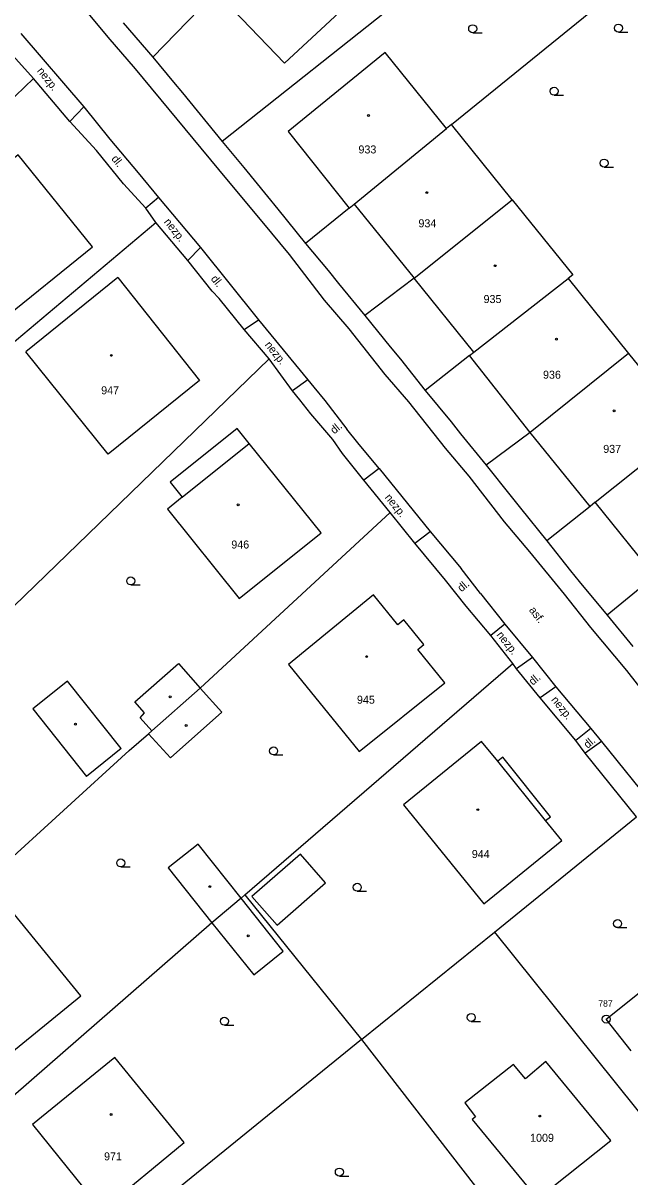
# Model space of a CAD drawing. Extents: x -794191 to -788944, y -1117087 to -1105044.
# Drawn here: x -791123.3 to -791066.5, y -1109570.9 to -1109462.8 of the extents above; entities that cross this region are included whole.
import ezdxf

# ---------------------------------------------------------------- set-up
doc = ezdxf.new("R2010")
doc.units = 0
for name, color, linetype in [('Doplněk polohopisu', 7, 'Continuous'), ('Hranice - ploty_ zdi', 7, 'Continuous'), ('Komunikace', 7, 'Continuous'), ('Pomocné popisy', 7, 'Continuous'), ('Stavební objekty', 7, 'Continuous'), ('temporary_level_1', 7, 'Continuous'), ('Značky druhů budov', 7, 'Continuous'), ('Značky druhů pozemků', 7, 'Continuous'), ('Čísla popisná', 7, 'Continuous')]:
    doc.layers.add(name, color=color, linetype=linetype)

msp = doc.modelspace()

# ---------------------------------------------------------------- linework, layer by layer
at = {"layer": 'Doplněk polohopisu'}
for p, q in [((-791117.63, -1109470.61), (-791118.94, -1109471.98)), ((-791110.63, -1109479.12), (-791111.82, -1109480.11)), ((-791106.7, -1109483.8), (-791107.89, -1109485.01)), ((-791102.62, -1109491.49), (-791101.27, -1109490.57)), ((-791096.65, -1109496.19), (-791098.09, -1109497.23)), ((-791089.96, -1109504.5), (-791091.39, -1109505.6)), ((-791086.61, -1109511.49), (-791085.19, -1109510.42)), ((-791078.18, -1109519.1), (-791079.51, -1109520.15)), ((-791075.61, -1109522.22), (-791077.08, -1109523.26)), ((-791073.41, -1109524.95), (-791074.89, -1109526)), ((-791070.14, -1109528.86), (-791071.53, -1109530)), ((-791069.12, -1109530.09), (-791070.65, -1109531.18))]:
    msp.add_line(p, q, dxfattribs=at)
at = {"layer": 'Hranice - ploty_ zdi'}
for p, q in [((-791073.12, -1109448.82), (-791104.67, -1109473.86)), ((-791083.19, -1109472.28), (-791065.78, -1109458.15)), ((-791105.22, -1109459.84), (-791111.16, -1109465.97)), ((-791113.93, -1109462.75), (-791111.16, -1109465.97)), ((-791122.35, -1109467.97), (-791125.11, -1109464.87)), ((-791111.16, -1109465.97), (-791109.22, -1109468.3)), ((-791146.15, -1109490.67), (-791122.35, -1109467.97)), ((-791118.94, -1109471.98), (-791122.35, -1109467.97)), ((-791109.22, -1109468.3), (-791108.39, -1109469.3)), ((-791108.39, -1109469.3), (-791104.67, -1109473.86)), ((-791116.43, -1109474.72), (-791118.94, -1109471.98)), ((-791113.91, -1109477.82), (-791116.43, -1109474.72)), ((-791104.67, -1109473.86), (-791102.64, -1109476.31)), ((-791102.64, -1109476.31), (-791100.42, -1109479)), ((-791111.82, -1109480.11), (-791113.91, -1109477.82)), ((-791100.42, -1109479), (-791099.45, -1109480.2)), ((-791110.88, -1109481.46), (-791111.82, -1109480.11)), ((-791092.77, -1109480.12), (-791096.85, -1109483.41)), ((-791099.45, -1109480.2), (-791096.85, -1109483.41)), ((-791136.08, -1109502.64), (-791110.88, -1109481.46)), ((-791107.89, -1109485.01), (-791110.88, -1109481.46)), ((-791096.85, -1109483.41), (-791094.75, -1109485.94)), ((-791105.6, -1109487.87), (-791107.89, -1109485.01)), ((-791094.75, -1109485.94), (-791093.78, -1109487.18)), ((-791093.78, -1109487.18), (-791091.31, -1109490.15)), ((-791086.69, -1109486.67), (-791091.31, -1109490.15)), ((-791104.95, -1109488.56), (-791105.6, -1109487.87)), ((-791102.62, -1109491.49), (-791104.95, -1109488.56)), ((-791091.31, -1109490.15), (-791088.94, -1109493.11)), ((-791100.26, -1109494.22), (-791102.62, -1109491.49)), ((-791088.94, -1109493.11), (-791087.96, -1109494.27)), ((-791081.5, -1109493.91), (-791085.65, -1109497.2)), ((-791124.17, -1109517.39), (-791100.26, -1109494.22)), ((-791098.09, -1109497.23), (-791100.26, -1109494.22)), ((-791087.96, -1109494.27), (-791085.65, -1109497.2)), ((-791097.39, -1109498.07), (-791098.09, -1109497.23)), ((-791085.65, -1109497.2), (-791083.23, -1109500.13)), ((-791096.36, -1109499.39), (-791097.39, -1109498.07)), ((-791094.3, -1109501.79), (-791096.36, -1109499.39)), ((-791083.23, -1109500.13), (-791082.33, -1109501.25)), ((-791082.33, -1109501.25), (-791079.95, -1109504.2)), ((-791075.8, -1109501.12), (-791079.95, -1109504.2)), ((-791093.4, -1109503.11), (-791094.3, -1109501.79)), ((-791091.39, -1109505.6), (-791093.4, -1109503.11)), ((-791079.95, -1109504.2), (-791077.58, -1109507.12)), ((-791088.94, -1109508.61), (-791091.39, -1109505.6)), ((-791077.58, -1109507.12), (-791076.73, -1109508.21)), ((-791076.73, -1109508.21), (-791074.26, -1109511.27)), ((-791070.2, -1109508.05), (-791074.26, -1109511.27)), ((-791106.72, -1109525.08), (-791088.94, -1109508.61)), ((-791086.61, -1109511.49), (-791088.94, -1109508.61)), ((-791083.76, -1109514.97), (-791086.61, -1109511.49)), ((-791074.26, -1109511.27), (-791072.03, -1109514.1)), ((-791072.03, -1109514.1), (-791071.21, -1109515.1)), ((-791064.13, -1109514.6), (-791068.6, -1109518.23)), ((-791081.82, -1109517.39), (-791083.76, -1109514.97)), ((-791071.21, -1109515.1), (-791068.6, -1109518.23)), ((-791079.51, -1109520.15), (-791081.82, -1109517.39)), ((-791068.6, -1109518.23), (-791066.2, -1109521.17)), ((-791077.45, -1109522.77), (-791079.51, -1109520.15)), ((-791102.55, -1109544.45), (-791077.45, -1109522.77)), ((-791077.08, -1109523.26), (-791077.45, -1109522.77)), ((-791074.89, -1109526), (-791077.08, -1109523.26)), ((-791071.53, -1109530), (-791074.89, -1109526)), ((-791113.38, -1109530.93), (-791111.57, -1109529.37)), ((-791113.38, -1109530.93), (-791135.23, -1109550.82)), ((-791070.65, -1109531.18), (-791071.53, -1109530)), ((-791065.85, -1109537.15), (-791070.65, -1109531.18)), ((-791102.9, -1109544.75), (-791102.55, -1109544.45)), ((-791105.62, -1109547.07), (-791128.95, -1109567.41)), ((-791079.16, -1109547.95), (-791056.48, -1109576.24)), ((-791091.6, -1109558.02), (-791069.31, -1109586.73))]:
    msp.add_line(p, q, dxfattribs=at)
for points in [[(-791091.6, -1109558.02), (-791079.16, -1109547.95), (-791065.85, -1109537.15)], [(-791102.55, -1109544.45), (-791091.6, -1109558.02), (-791107.57, -1109570.96), (-791118.91, -1109580.17)]]:
    msp.add_lwpolyline(points, dxfattribs=at)
at = {"layer": 'Komunikace'}
for p, q in [((-791115.34, -1109464.1), (-791118.86, -1109459.86)), ((-791123.53, -1109463.74), (-791117.63, -1109470.61)), ((-791112.8, -1109467.06), (-791115.34, -1109464.1)), ((-791104.23, -1109477.38), (-791112.8, -1109467.06)), ((-791117.63, -1109470.61), (-791115.2, -1109473.64)), ((-791115.2, -1109473.64), (-791112.55, -1109476.81)), ((-791112.55, -1109476.81), (-791110.63, -1109479.12)), ((-791100.91, -1109481.36), (-791104.23, -1109477.38)), ((-791110.63, -1109479.12), (-791106.7, -1109483.8)), ((-791098.36, -1109484.46), (-791100.91, -1109481.36)), ((-791106.7, -1109483.8), (-791101.27, -1109490.57)), ((-791095.08, -1109488.74), (-791098.36, -1109484.46)), ((-791092.77, -1109491.41), (-791095.08, -1109488.74)), ((-791101.27, -1109490.57), (-791096.65, -1109496.19)), ((-791089.39, -1109495.68), (-791092.77, -1109491.41)), ((-791096.65, -1109496.19), (-791096.09, -1109496.89)), ((-791087.17, -1109498.24), (-791089.39, -1109495.68)), ((-791096.09, -1109496.89), (-791095.05, -1109498.13)), ((-791095.05, -1109498.13), (-791092.98, -1109500.81)), ((-791083.76, -1109502.61), (-791087.17, -1109498.24)), ((-791091.95, -1109502.09), (-791092.98, -1109500.81)), ((-791089.96, -1109504.5), (-791091.95, -1109502.09)), ((-791081.54, -1109505.21), (-791083.76, -1109502.61)), ((-791089.96, -1109504.5), (-791085.19, -1109510.42)), ((-791078.21, -1109509.49), (-791081.54, -1109505.21)), ((-791085.19, -1109510.42), (-791082.29, -1109513.88)), ((-791075.84, -1109512.3), (-791078.21, -1109509.49)), ((-791072.59, -1109516.28), (-791075.84, -1109512.3)), ((-791080.46, -1109516.22), (-791082.29, -1109513.88)), ((-791080.46, -1109516.22), (-791078.18, -1109519.1)), ((-791070.14, -1109519.39), (-791072.59, -1109516.28)), ((-791078.18, -1109519.1), (-791075.61, -1109522.22)), ((-791066.76, -1109523.43), (-791070.14, -1109519.39)), ((-791075.61, -1109522.22), (-791073.41, -1109524.95)), ((-791064.54, -1109526.27), (-791066.76, -1109523.43)), ((-791073.41, -1109524.95), (-791070.14, -1109528.86)), ((-791070.14, -1109528.86), (-791069.12, -1109530.09)), ((-791069.12, -1109530.09), (-791056.14, -1109546.24))]:
    msp.add_line(p, q, dxfattribs=at)
at = {"layer": 'Stavební objekty'}
for p, q in [((-791114.45, -1109486.6), (-791123.06, -1109493.57)), ((-791081.08, -1109493.6), (-791072.27, -1109486.7)), ((-791066.59, -1109493.73), (-791075.8, -1109501.12)), ((-791069.73, -1109507.67), (-791060.99, -1109500.65)), ((-791108.4, -1109507.19), (-791102.13, -1109502.15)), ((-791112.85, -1109526.36), (-791108.77, -1109522.76)), ((-791108.77, -1109522.76), (-791106.72, -1109525.08)), ((-791119.16, -1109524.43), (-791122.41, -1109527.03)), ((-791114.12, -1109530.75), (-791119.16, -1109524.43)), ((-791111.26, -1109529.09), (-791106.72, -1109525.08)), ((-791122.41, -1109527.03), (-791117.37, -1109533.35)), ((-791114.12, -1109530.75), (-791117.37, -1109533.35)), ((-791074.37, -1109537.49), (-791078.85, -1109531.94)), ((-791072.86, -1109539.35), (-791074.37, -1109537.49)), ((-791102.9, -1109544.75), (-791106.9, -1109539.69)), ((-791075.13, -1109572.92), (-791068.25, -1109567.47))]:
    msp.add_line(p, q, dxfattribs=at)
for points in [[(-791096.13, -1109451.56), (-791096.53, -1109451.94), (-791090.27, -1109458.55), (-791098.83, -1109466.51), (-791105.22, -1109459.84)], [(-791089.4, -1109465.52), (-791098.48, -1109472.92), (-791092.77, -1109480.12), (-791092.3, -1109479.74), (-791083.64, -1109472.64)], [(-791083.19, -1109472.28), (-791083.64, -1109472.64), (-791089.4, -1109465.52)], [(-791092.3, -1109479.74), (-791086.69, -1109486.67), (-791077.5, -1109479.32), (-791083.19, -1109472.28)], [(-791077.5, -1109479.32), (-791071.81, -1109486.35), (-791072.27, -1109486.7), (-791066.59, -1109493.73), (-791060.99, -1109500.65), (-791060.54, -1109500.28), (-791054.88, -1109507.28), (-791049.26, -1109514.23), (-791049.69, -1109514.58), (-791043.99, -1109521.66), (-791053.13, -1109529.06), (-791058.96, -1109521.84), (-791058.54, -1109521.52), (-791064.13, -1109514.6), (-791069.73, -1109507.67), (-791070.2, -1109508.05), (-791075.8, -1109501.12), (-791081.5, -1109493.91), (-791081.08, -1109493.6), (-791086.69, -1109486.67)], [(-791114.45, -1109486.6), (-791106.8, -1109496.26), (-791115.36, -1109503.15), (-791123.06, -1109493.57)], [(-791106.72, -1109525.08), (-791104.7, -1109527.34), (-791109.51, -1109531.62), (-791111.57, -1109529.37), (-791111.26, -1109529.09), (-791112.34, -1109527.86)], [(-791112.34, -1109527.86), (-791111.94, -1109527.4), (-791112.85, -1109526.36)], [(-791074.37, -1109537.49), (-791073.92, -1109537.13), (-791078.39, -1109531.56), (-791078.85, -1109531.94), (-791080.36, -1109530.08), (-791087.68, -1109536.03), (-791080.15, -1109545.29), (-791072.86, -1109539.35)], [(-791106.9, -1109539.69), (-791109.71, -1109541.92), (-791105.62, -1109547.07), (-791101.69, -1109551.95)], [(-791101.69, -1109551.95), (-791098.95, -1109549.74), (-791102.9, -1109544.75), (-791105.62, -1109547.07)], [(-791066.34, -1109559.06), (-791068.69, -1109556.1), (-791060.96, -1109549.92), (-791058.48, -1109552.97)], [(-791068.25, -1109567.47), (-791074.35, -1109560.08), (-791076.24, -1109561.69), (-791077.38, -1109560.35), (-791081.95, -1109563.94), (-791080.93, -1109565.24), (-791081.26, -1109565.5), (-791075.13, -1109572.92)]]:
    msp.add_lwpolyline(points, dxfattribs=at)
for points in [[(-791125.47, -1109490.72), (-791116.82, -1109483.74), (-791123.77, -1109475.1), (-791132.44, -1109482.11)], [(-791102.13, -1109502.15), (-791103.26, -1109500.74), (-791109.53, -1109505.79), (-791108.4, -1109507.19), (-791109.8, -1109508.31), (-791103.07, -1109516.69), (-791095.4, -1109510.52)], [(-791083.82, -1109524.57), (-791086.35, -1109521.45), (-791085.79, -1109520.99), (-791087.65, -1109518.69), (-791088.21, -1109519.15), (-791090.48, -1109516.35), (-791098.46, -1109522.86), (-791091.82, -1109531.03)], [(-791101.88, -1109544.61), (-791099.51, -1109547.28), (-791094.98, -1109543.33), (-791097.32, -1109540.63)], [(-791117.91, -1109553.9), (-791124.52, -1109545.79), (-791133.12, -1109552.66), (-791126.42, -1109560.85)], [(-791108.22, -1109567.67), (-791114.72, -1109559.68), (-791122.44, -1109565.97), (-791115.93, -1109574.03)]]:
    msp.add_lwpolyline(points, close=True, dxfattribs=at)
at = {"layer": 'temporary_level_1'}
for radius in [0.375, 0.0005]:
    msp.add_circle((-791068.69, -1109556.1), radius, dxfattribs=at)
at = {"layer": 'Značky druhů budov'}
for centre in [(-791090.96, -1109471.43), (-791085.49, -1109478.65), (-791079.09, -1109485.5), (-791073.36, -1109492.38), (-791115.05, -1109493.9), (-791067.96, -1109499.1), (-791103.17, -1109507.9), (-791091.13, -1109522.13), (-791109.53, -1109525.9), (-791118.42, -1109528.45), (-791108.04, -1109528.58), (-791080.72, -1109536.47), (-791105.83, -1109543.68), (-791102.22, -1109548.3), (-791115.08, -1109565.04), (-791074.92, -1109565.18)]:
    msp.add_circle(centre, 0.0875, dxfattribs=at)
at = {"layer": 'Značky druhů pozemků'}
for p, q in [((-791081.2, -1109463.675), (-791080.325, -1109463.675)), ((-791067.54, -1109463.615), (-791066.665, -1109463.615)), ((-791073.57, -1109469.525), (-791072.695, -1109469.525)), ((-791068.89, -1109476.265), (-791068.015, -1109476.265)), ((-791113.23, -1109515.415), (-791112.355, -1109515.415)), ((-791099.85, -1109531.345), (-791098.975, -1109531.345)), ((-791114.17, -1109541.835), (-791113.295, -1109541.835)), ((-791092.01, -1109544.115), (-791091.135, -1109544.115)), ((-791067.62, -1109547.525), (-791066.745, -1109547.525)), ((-791104.46, -1109556.665), (-791103.585, -1109556.665)), ((-791081.34, -1109556.315), (-791080.465, -1109556.315)), ((-791093.69, -1109570.805), (-791092.815, -1109570.805))]:
    msp.add_line(p, q, dxfattribs=at)
for centre in [(-791081.2, -1109463.3), (-791067.54, -1109463.24), (-791073.57, -1109469.15), (-791068.89, -1109475.89), (-791113.23, -1109515.04), (-791099.85, -1109530.97), (-791114.17, -1109541.46), (-791092.01, -1109543.74), (-791067.62, -1109547.15), (-791081.34, -1109555.94), (-791104.46, -1109556.29), (-791093.69, -1109570.43)]:
    msp.add_circle(centre, 0.375, dxfattribs=at)

# ---------------------------------------------------------------- texts
at = {"layer": 'Pomocné popisy'}
for s, rotation, p in [('nezp.', 308.49354, (-791122.05, -1109467.26)), ('dl.', 308.49354, (-791115.09, -1109475.5)), ('nezp.', 308.49354, (-791110.16, -1109481.41)), ('dl.', 308.49354, (-791105.77, -1109486.75)), ('nezp.', 308.49354, (-791100.71, -1109492.93)), ('dl.', 40.08209, (-791094.163, -1109501.321)), ('nezp.', 308.49354, (-791089.47, -1109507.23)), ('dl.', 40.08209, (-791082.248, -1109516.107)), ('asf.', 307.19724, (-791075.96, -1109517.78)), ('nezp.', 308.49354, (-791079, -1109520.11)), ('dl.', 40.08209, (-791075.57, -1109524.86)), ('nezp.', 308.49354, (-791073.88, -1109526.19)), ('dl.', 40.08209, (-791070.43, -1109530.78))]:
    msp.add_text(s, height=0.75, rotation=rotation, dxfattribs=at).set_placement(p)
at = {"layer": 'temporary_level_1'}
msp.add_text('787', height=0.6, dxfattribs=at).set_placement((-791069.43, -1109554.93))
at = {"layer": 'Čísla popisná'}
for s, p in [('933', (-791091.9, -1109474.98)), ('934', (-791086.28, -1109481.9)), ('935', (-791080.18, -1109489)), ('936', (-791074.61, -1109496.09)), ('947', (-791116, -1109497.55)), ('937', (-791068.97, -1109503.04)), ('946', (-791103.81, -1109512)), ('945', (-791092.04, -1109526.54)), ('944', (-791081.28, -1109541)), ('1009', (-791075.82, -1109567.59)), ('971', (-791115.73, -1109569.33))]:
    msp.add_text(s, height=0.75, dxfattribs=at).set_placement(p)

doc.saveas('drawing.dxf')
